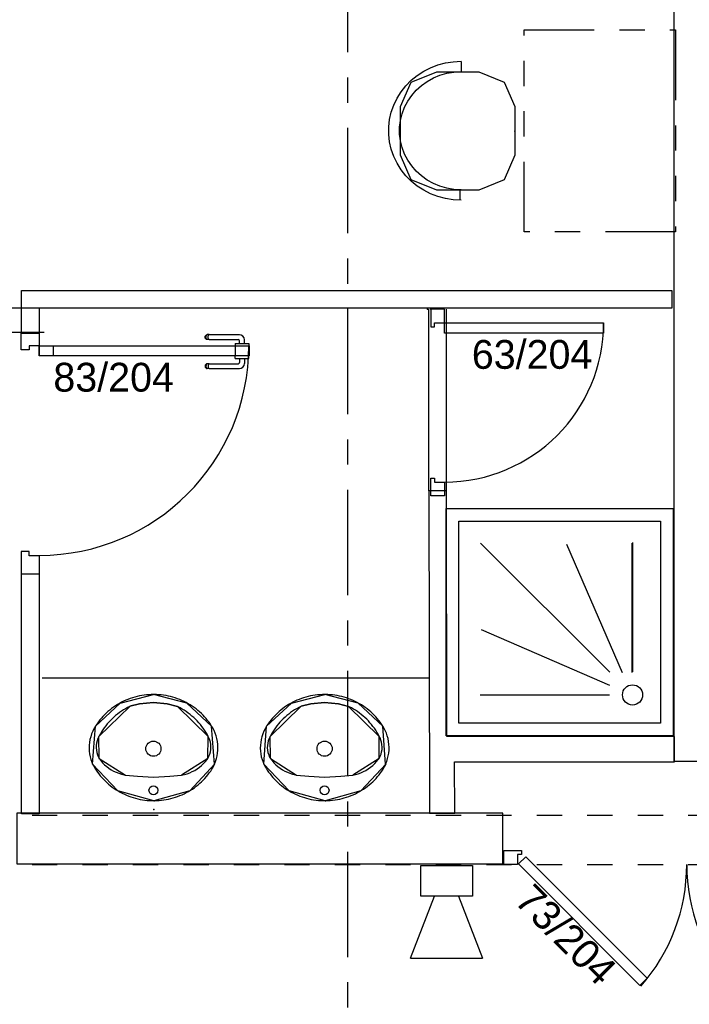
# Model space of a CAD drawing. Header units: millimetres. Extents: x -15 to 127, y -65 to 67.
# Tile 298 of 476: x 27.32 to 29.97, y 29.89 to 33.79. Entities that reach past the tile are written whole.
import ezdxf

# ---------------------------------------------------------------- set-up
doc = ezdxf.new("R2010")
doc.units = ezdxf.units.MM
doc.header["$MEASUREMENT"] = 0
for name, pattern in [('PC_DASH_1', [0.638889, 0.277778, -0.083333, 0.055556, -0.083333, 0.055556, -0.083333]), ('PC_DASH_2', [0.125, 0.055556, -0.069444]), ('PC_DASH_6', [0.638889, 0.416667, -0.083333, 0.055556, -0.083333])]:
    doc.linetypes.add(name, pattern=pattern)
doc.layers.add('Cfa', color=1, linetype='Continuous')
doc.layers.add('structure rdc', color=7, linetype='Continuous')
doc.styles.get("Standard").update_dxf_attribs({"font": 'BKANT.TTF'})

# ---------------------------------------------------------------- blocks, each defined once
blk = doc.blocks.new('SIP')
for p, q in [((0.0026, 0.0698), (0.3026, 0.1865)), ((0.3026, -0.1635), (0.3026, 0.1865)), ((-0.1474, 0.1365), (0.0026, 0.1365)), ((-0.1474, -0.1135), (-0.1474, 0.1365)), ((0.0026, 0.1365), (0.0026, -0.1135)), ((0.3026, -0.1635), (0.0026, -0.0469)), ((0.0026, -0.1135), (-0.1474, -0.1135))]:
    blk.add_line(p, q)
blk = doc.blocks.new('PD_8905')
at = {"layer": 'structure rdc', "color": 0}
for points in [[(29.2603, -15.8622), (29.2603, -15.8072), (29.3303, -15.8072), (29.3303, -15.8222), (29.3153, -15.8222), (29.3153, -15.8622), (29.2603, -15.8622)], [(29.7998, -16.3409), (29.828, -16.3126), (29.3472, -15.8318), (29.3189, -15.8601), (29.7998, -16.3409)]]:
    blk.add_lwpolyline(points, dxfattribs=at)
blk.add_arc((29.2553, -15.8622), 0.73, 318.6519, 0, dxfattribs=at)
blk = doc.blocks.new('PD_8906')
at = {"layer": 'structure rdc', "color": 0}
for points in [[(30.7103, -15.8622), (30.7103, -15.8072), (30.6403, -15.8072), (30.6403, -15.8222), (30.6553, -15.8222), (30.6553, -15.8622), (30.7103, -15.8622)], [(30.1708, -16.3409), (30.1425, -16.3126), (30.6234, -15.8318), (30.6516, -15.8601), (30.1708, -16.3409)]]:
    blk.add_lwpolyline(points, dxfattribs=at)
blk.add_arc((30.7153, -15.8622), 0.73, 180, 221.3481, dxfattribs=at)
blk = doc.blocks.new('PD_9099')
at = {"layer": 'structure rdc', "color": 0}
for points in [[(28.551, -15.1891), (28.5416, -15.1893), (28.5322, -15.1898), (28.5228, -15.1906), (28.5134, -15.1917), (28.5041, -15.1932), (28.4948, -15.1949), (28.4856, -15.197), (28.4765, -15.1994), (28.4675, -15.2021), (28.4586, -15.2051), (28.4498, -15.2083), (28.4411, -15.2119), (28.4326, -15.2158), (28.4242, -15.22), (28.416, -15.2244), (28.4079, -15.2291), (28.4, -15.2341), (28.3923, -15.2394), (28.3847, -15.2449), (28.3774, -15.2506), (28.3703, -15.2566), (28.3634, -15.2629), (28.3568, -15.2693), (28.3504, -15.276), (28.3442, -15.2829), (28.3383, -15.29), (28.3326, -15.2973), (28.3272, -15.3048), (28.3221, -15.3125), (28.3208, -15.3145), (28.315, -15.3245), (28.3099, -15.3348), (28.3056, -15.3455), (28.302, -15.3564), (28.2992, -15.3675), (28.2973, -15.3787), (28.2962, -15.3901), (28.2959, -15.4015), (28.2964, -15.413), (28.2977, -15.4243), (28.2999, -15.4356), (28.3028, -15.4466), (28.3066, -15.4575), (28.3096, -15.4648), (28.314, -15.4729), (28.3186, -15.4808), (28.3236, -15.4886), (28.3288, -15.4962), (28.3343, -15.5036), (28.34, -15.5109), (28.346, -15.5179), (28.3523, -15.5248), (28.3588, -15.5314), (28.3655, -15.5378), (28.3725, -15.5439), (28.3797, -15.5499), (28.3871, -15.5555), (28.3947, -15.561), (28.4025, -15.5661), (28.4104, -15.5711), (28.4186, -15.5757), (28.4269, -15.58), (28.4353, -15.5841), (28.4439, -15.5879), (28.4526, -15.5914), (28.4615, -15.5946), (28.4704, -15.5975), (28.4795, -15.6001), (28.4886, -15.6024), (28.4978, -15.6043), (28.5071, -15.606), (28.5165, -15.6073), (28.5259, -15.6084), (28.5353, -15.6091), (28.5447, -15.6095), (28.5542, -15.6096), (28.5636, -15.6093), (28.573, -15.6088), (28.5824, -15.6079), (28.5918, -15.6067), (28.6011, -15.6052), (28.6103, -15.6033), (28.6195, -15.6012), (28.6286, -15.5988), (28.6376, -15.596), (28.6465, -15.593), (28.6553, -15.5896), (28.664, -15.586), (28.6725, -15.582), (28.6809, -15.5778), (28.6891, -15.5733), (28.6971, -15.5686), (28.705, -15.5635), (28.7127, -15.5582), (28.7202, -15.5527), (28.7275, -15.5468), (28.7346, -15.5408), (28.7414, -15.5345), (28.748, -15.528), (28.7544, -15.5213), (28.7605, -15.5143), (28.7664, -15.5072), (28.772, -15.4998), (28.7774, -15.4923), (28.7824, -15.4846), (28.7872, -15.4767), (28.7917, -15.4687), (28.7943, -15.4639), (28.7924, -15.4648), (28.7967, -15.4541), (28.8002, -15.4432), (28.8029, -15.4321), (28.8048, -15.4208), (28.8059, -15.4094), (28.8062, -15.398), (28.8056, -15.3866), (28.8042, -15.3752), (28.802, -15.364), (28.799, -15.3529), (28.7952, -15.3421), (28.7906, -15.3316), (28.7853, -15.3214), (28.7813, -15.3145), (28.7762, -15.3068), (28.7709, -15.2993), (28.7653, -15.292), (28.7594, -15.2848), (28.7533, -15.2778), (28.747, -15.2711), (28.7404, -15.2646), (28.7336, -15.2583), (28.7265, -15.2522), (28.7193, -15.2464), (28.7118, -15.2408), (28.7041, -15.2355), (28.6963, -15.2304), (28.6882, -15.2256), (28.68, -15.2211), (28.6717, -15.2169), (28.6632, -15.2129), (28.6545, -15.2093), (28.6458, -15.2059), (28.6369, -15.2028), (28.6279, -15.2001), (28.6188, -15.1976), (28.6097, -15.1954), (28.6004, -15.1936), (28.5911, -15.1921), (28.5818, -15.1908), (28.5724, -15.1899), (28.563, -15.1894), (28.5535, -15.1891), (28.551, -15.1891)], [(28.3208, -15.3145), (28.419, -15.2228), (28.551, -15.1891)], [(28.7812, -15.3145), (28.6831, -15.2228), (28.551, -15.1891)], [(28.3096, -15.4648), (28.3208, -15.3145)], [(28.7924, -15.4648), (28.7813, -15.3145)], [(28.7943, -15.4639), (28.6947, -15.57), (28.5522, -15.6096), (28.4096, -15.5706), (28.3096, -15.4648)]]:
    blk.add_lwpolyline(points, dxfattribs=at)
blk = doc.blocks.new('PD_9100')
at = {"layer": 'structure rdc', "color": 0}
for points in [[(28.7673, -15.355), (28.7629, -15.3468), (28.7581, -15.3387), (28.7531, -15.3308), (28.7478, -15.323), (28.7422, -15.3154), (28.7364, -15.3081), (28.7303, -15.3009), (28.7239, -15.2939), (28.7173, -15.2872), (28.7104, -15.2807), (28.7033, -15.2744), (28.696, -15.2683), (28.6885, -15.2625), (28.6808, -15.257), (28.6729, -15.2517), (28.6648, -15.2467), (28.6565, -15.242), (28.648, -15.2376), (28.6454, -15.2363), (28.6053, -15.226), (28.5506, -15.221), (28.496, -15.2262), (28.4575, -15.2354), (28.4566, -15.2363), (28.4481, -15.2407), (28.4398, -15.2453), (28.4316, -15.2502), (28.4236, -15.2554), (28.4158, -15.2608), (28.4083, -15.2666), (28.4009, -15.2725), (28.3937, -15.2787), (28.3868, -15.2852), (28.3801, -15.2918), (28.3737, -15.2987), (28.3675, -15.3059), (28.3616, -15.3132), (28.3559, -15.3207), (28.3505, -15.3284), (28.3454, -15.3363), (28.3406, -15.3443), (28.3361, -15.3525), (28.3347, -15.355), (28.3306, -15.3635), (28.3273, -15.3724), (28.3251, -15.3816), (28.3238, -15.391), (28.3236, -15.4004), (28.3244, -15.4098), (28.3262, -15.419), (28.329, -15.4281), (28.3327, -15.4368), (28.3357, -15.4423), (28.3422, -15.451), (28.3494, -15.4592), (28.3571, -15.467), (28.3654, -15.4742), (28.3741, -15.4808), (28.3834, -15.4869), (28.393, -15.4922), (28.403, -15.497), (28.4134, -15.501), (28.4239, -15.5043), (28.4347, -15.507), (28.4399, -15.5079), (28.4875, -15.5131), (28.5506, -15.5169), (28.6154, -15.5128), (28.6622, -15.5079), (28.6731, -15.5057), (28.6838, -15.5027), (28.6942, -15.4989), (28.7044, -15.4945), (28.7142, -15.4895), (28.7236, -15.4837), (28.7326, -15.4774), (28.7411, -15.4704), (28.7491, -15.4629), (28.7566, -15.4549), (28.7634, -15.4464), (28.7664, -15.4423), (28.7707, -15.4338), (28.7742, -15.425), (28.7766, -15.4159), (28.7781, -15.4066), (28.7785, -15.3971), (28.7779, -15.3877), (28.7763, -15.3784), (28.7737, -15.3693), (28.7701, -15.3606), (28.7673, -15.355)], [(28.3347, -15.355), (28.4566, -15.2363)], [(28.4575, -15.2354), (28.496, -15.2262), (28.5506, -15.221), (28.6053, -15.226), (28.6454, -15.2363)], [(28.7673, -15.355), (28.6454, -15.2363)], [(28.3357, -15.4423), (28.3347, -15.355)], [(28.7664, -15.4423), (28.7673, -15.355)], [(28.3357, -15.4423), (28.4399, -15.5079)], [(28.7664, -15.4423), (28.6622, -15.5079)], [(28.4399, -15.5079), (28.4875, -15.5131), (28.5506, -15.5169), (28.6154, -15.5128), (28.6622, -15.5079)]]:
    blk.add_lwpolyline(points, dxfattribs=at)
blk = doc.blocks.new('PD_9098')
at = {"layer": 'structure rdc', "color": 0}
for points in [[(28.3347, -15.355), (28.4566, -15.2363)], [(28.4575, -15.2354), (28.496, -15.2262), (28.5506, -15.221), (28.6053, -15.226), (28.6454, -15.2363)], [(28.7673, -15.355), (28.6454, -15.2363)], [(28.3357, -15.4423), (28.3347, -15.355)], [(28.7664, -15.4423), (28.7673, -15.355)], [(28.3357, -15.4423), (28.4399, -15.5079)], [(28.7664, -15.4423), (28.6622, -15.5079)], [(28.4399, -15.5079), (28.4875, -15.5131), (28.5506, -15.5169), (28.6154, -15.5128), (28.6622, -15.5079)]]:
    blk.add_lwpolyline(points, dxfattribs=at)
for centre, radius in [((28.5505, -15.4037), 0.03), ((28.5505, -15.5685), 0.0175)]:
    blk.add_circle(centre, radius, dxfattribs=at)
at = {"layer": 'structure rdc'}
for name in ['PD_9099', 'PD_9100']:
    blk.add_blockref(name, (0, 0), dxfattribs=at)
blk = doc.blocks.new('PD_9102')
at = {"layer": 'structure rdc', "color": 0}
for points in [[(27.8729, -15.1891), (27.8635, -15.1893), (27.8541, -15.1898), (27.8447, -15.1906), (27.8353, -15.1917), (27.826, -15.1932), (27.8167, -15.1949), (27.8075, -15.197), (27.7984, -15.1994), (27.7894, -15.2021), (27.7805, -15.2051), (27.7717, -15.2083), (27.763, -15.2119), (27.7545, -15.2158), (27.7461, -15.22), (27.7379, -15.2244), (27.7298, -15.2291), (27.7219, -15.2341), (27.7142, -15.2394), (27.7066, -15.2449), (27.6993, -15.2506), (27.6922, -15.2566), (27.6853, -15.2629), (27.6787, -15.2693), (27.6723, -15.276), (27.6661, -15.2829), (27.6602, -15.29), (27.6545, -15.2973), (27.6491, -15.3048), (27.644, -15.3125), (27.6427, -15.3145), (27.6369, -15.3245), (27.6318, -15.3348), (27.6274, -15.3455), (27.6239, -15.3564), (27.6211, -15.3675), (27.6192, -15.3787), (27.6181, -15.3901), (27.6178, -15.4015), (27.6183, -15.413), (27.6196, -15.4243), (27.6218, -15.4356), (27.6247, -15.4466), (27.6285, -15.4575), (27.6315, -15.4648), (27.6359, -15.4729), (27.6405, -15.4808), (27.6455, -15.4886), (27.6507, -15.4962), (27.6562, -15.5036), (27.6619, -15.5109), (27.6679, -15.5179), (27.6742, -15.5248), (27.6807, -15.5314), (27.6874, -15.5378), (27.6944, -15.5439), (27.7016, -15.5499), (27.709, -15.5555), (27.7166, -15.561), (27.7243, -15.5661), (27.7323, -15.5711), (27.7404, -15.5757), (27.7487, -15.58), (27.7572, -15.5841), (27.7658, -15.5879), (27.7745, -15.5914), (27.7834, -15.5946), (27.7923, -15.5975), (27.8014, -15.6001), (27.8105, -15.6024), (27.8197, -15.6043), (27.829, -15.606), (27.8384, -15.6073), (27.8478, -15.6084), (27.8572, -15.6091), (27.8666, -15.6095), (27.876, -15.6096), (27.8855, -15.6093), (27.8949, -15.6088), (27.9043, -15.6079), (27.9137, -15.6067), (27.923, -15.6052), (27.9322, -15.6033), (27.9414, -15.6012), (27.9505, -15.5988), (27.9595, -15.596), (27.9684, -15.593), (27.9772, -15.5896), (27.9859, -15.586), (27.9944, -15.582), (28.0028, -15.5778), (28.011, -15.5733), (28.019, -15.5686), (28.0269, -15.5635), (28.0346, -15.5582), (28.0421, -15.5527), (28.0494, -15.5468), (28.0564, -15.5408), (28.0633, -15.5345), (28.0699, -15.528), (28.0763, -15.5213), (28.0824, -15.5143), (28.0883, -15.5072), (28.0939, -15.4998), (28.0993, -15.4923), (28.1043, -15.4846), (28.1091, -15.4767), (28.1136, -15.4687), (28.1162, -15.4639), (28.1143, -15.4648), (28.1186, -15.4541), (28.1221, -15.4432), (28.1248, -15.4321), (28.1267, -15.4208), (28.1278, -15.4094), (28.1281, -15.398), (28.1275, -15.3866), (28.1261, -15.3752), (28.1239, -15.364), (28.1209, -15.3529), (28.1171, -15.3421), (28.1125, -15.3316), (28.1072, -15.3214), (28.1031, -15.3145), (28.0981, -15.3068), (28.0928, -15.2993), (28.0872, -15.292), (28.0813, -15.2848), (28.0752, -15.2778), (28.0689, -15.2711), (28.0623, -15.2646), (28.0555, -15.2583), (28.0484, -15.2522), (28.0412, -15.2464), (28.0337, -15.2408), (28.026, -15.2355), (28.0182, -15.2304), (28.0101, -15.2256), (28.0019, -15.2211), (27.9936, -15.2169), (27.9851, -15.2129), (27.9764, -15.2093), (27.9677, -15.2059), (27.9588, -15.2028), (27.9498, -15.2001), (27.9407, -15.1976), (27.9316, -15.1954), (27.9223, -15.1936), (27.913, -15.1921), (27.9037, -15.1908), (27.8943, -15.1899), (27.8849, -15.1894), (27.8754, -15.1891), (27.8729, -15.1891)], [(27.6427, -15.3145), (27.7409, -15.2228), (27.8729, -15.1891)], [(28.1031, -15.3145), (28.005, -15.2228), (27.8729, -15.1891)], [(27.6315, -15.4648), (27.6427, -15.3145)], [(28.1143, -15.4648), (28.1031, -15.3145)], [(28.1162, -15.4639), (28.0166, -15.57), (27.8741, -15.6096), (27.7315, -15.5706), (27.6315, -15.4648)]]:
    blk.add_lwpolyline(points, dxfattribs=at)
blk = doc.blocks.new('PD_9103')
at = {"layer": 'structure rdc', "color": 0}
for points in [[(28.0892, -15.355), (28.0848, -15.3468), (28.08, -15.3387), (28.075, -15.3308), (28.0697, -15.323), (28.0641, -15.3154), (28.0583, -15.3081), (28.0522, -15.3009), (28.0458, -15.2939), (28.0392, -15.2872), (28.0323, -15.2807), (28.0252, -15.2744), (28.0179, -15.2683), (28.0104, -15.2625), (28.0027, -15.257), (27.9948, -15.2517), (27.9867, -15.2467), (27.9784, -15.242), (27.9699, -15.2376), (27.9673, -15.2363), (27.9272, -15.226), (27.8724, -15.221), (27.8179, -15.2262), (27.7794, -15.2354), (27.7785, -15.2363), (27.77, -15.2407), (27.7617, -15.2453), (27.7535, -15.2502), (27.7455, -15.2554), (27.7377, -15.2608), (27.7302, -15.2666), (27.7228, -15.2725), (27.7156, -15.2787), (27.7087, -15.2852), (27.702, -15.2918), (27.6956, -15.2987), (27.6894, -15.3059), (27.6835, -15.3132), (27.6778, -15.3207), (27.6724, -15.3284), (27.6673, -15.3363), (27.6625, -15.3443), (27.6579, -15.3525), (27.6566, -15.355), (27.6525, -15.3635), (27.6492, -15.3724), (27.647, -15.3816), (27.6457, -15.391), (27.6455, -15.4004), (27.6463, -15.4098), (27.6481, -15.419), (27.6509, -15.4281), (27.6546, -15.4368), (27.6576, -15.4423), (27.6641, -15.451), (27.6713, -15.4592), (27.679, -15.467), (27.6873, -15.4742), (27.696, -15.4808), (27.7053, -15.4869), (27.7149, -15.4922), (27.7249, -15.497), (27.7352, -15.501), (27.7458, -15.5043), (27.7566, -15.507), (27.7618, -15.5079), (27.8094, -15.5131), (27.8724, -15.5169), (27.9373, -15.5128), (27.9841, -15.5079), (27.995, -15.5057), (28.0057, -15.5027), (28.0161, -15.4989), (28.0263, -15.4945), (28.0361, -15.4895), (28.0455, -15.4837), (28.0545, -15.4774), (28.063, -15.4704), (28.071, -15.4629), (28.0785, -15.4549), (28.0853, -15.4464), (28.0883, -15.4423), (28.0926, -15.4338), (28.096, -15.425), (28.0985, -15.4159), (28.0999, -15.4066), (28.1004, -15.3971), (28.0998, -15.3877), (28.0982, -15.3784), (28.0956, -15.3693), (28.092, -15.3606), (28.0892, -15.355)], [(27.6566, -15.355), (27.7785, -15.2363)], [(27.7794, -15.2354), (27.8179, -15.2262), (27.8724, -15.221), (27.9272, -15.226), (27.9673, -15.2363)], [(28.0892, -15.355), (27.9673, -15.2363)], [(27.6576, -15.4423), (27.6566, -15.355)], [(28.0883, -15.4423), (28.0892, -15.355)], [(27.6576, -15.4423), (27.7618, -15.5079)], [(28.0883, -15.4423), (27.9841, -15.5079)], [(27.7618, -15.5079), (27.8094, -15.5131), (27.8724, -15.5169), (27.9373, -15.5128), (27.9841, -15.5079)]]:
    blk.add_lwpolyline(points, dxfattribs=at)
blk = doc.blocks.new('PD_9101')
at = {"layer": 'structure rdc', "color": 0}
for points in [[(27.6566, -15.355), (27.7785, -15.2363)], [(27.7794, -15.2354), (27.8179, -15.2262), (27.8724, -15.221), (27.9272, -15.226), (27.9673, -15.2363)], [(28.0892, -15.355), (27.9673, -15.2363)], [(27.6576, -15.4423), (27.6566, -15.355)], [(28.0883, -15.4423), (28.0892, -15.355)], [(27.6576, -15.4423), (27.7618, -15.5079)], [(28.0883, -15.4423), (27.9841, -15.5079)], [(27.7618, -15.5079), (27.8094, -15.5131), (27.8724, -15.5169), (27.9373, -15.5128), (27.9841, -15.5079)]]:
    blk.add_lwpolyline(points, dxfattribs=at)
for centre, radius in [((27.8724, -15.4037), 0.03), ((27.8724, -15.5685), 0.0175)]:
    blk.add_circle(centre, radius, dxfattribs=at)
at = {"layer": 'structure rdc'}
for name in ['PD_9102', 'PD_9103']:
    blk.add_blockref(name, (0, 0), dxfattribs=at)
blk = doc.blocks.new('PD_9108')
at = {"layer": 'structure rdc', "color": 0}
for points in [[(29.0261, -13.6627), (28.9711, -13.6627), (28.9711, -13.7327), (28.9861, -13.7327), (28.9861, -13.7177), (29.0261, -13.7177), (29.0261, -13.6627)], [(29.6561, -13.7177), (29.6561, -13.7577), (29.0261, -13.7577), (29.0261, -13.7177), (29.6561, -13.7177)], [(29.0261, -14.4027), (28.9711, -14.4027), (28.9711, -14.3327), (28.9861, -14.3327), (28.9861, -14.3477), (29.0261, -14.3477), (29.0261, -14.4027)]]:
    blk.add_lwpolyline(points, dxfattribs=at)
blk.add_arc((29.0261, -13.7177), 0.63, 270, 0, dxfattribs=at)
blk = doc.blocks.new('PD_12106')
at = {"layer": 'structure rdc', "color": 0}
for p, q in [((27.1232, -13.6527), (27.1352, -13.6647)), ((27.1292, -13.756), (27.1292, -13.6587)), ((27.1352, -13.762), (27.1232, -13.75))]:
    blk.add_line(p, q, dxfattribs=at)
at = {"layer": 'structure rdc', "color": 0, "insert": (27.0763, -13.7666), "char_height": 0.114102, "width": 0.176389, "attachment_point": 2, "rotation": 270}
blk.add_mtext('{\\fHelvetica|b0|i0|c0|p0;\\W0.92;10}', dxfattribs=at)
blk = doc.blocks.new('PD_12105')
at = {"layer": 'structure rdc', "color": 0}
for p, q in [((27.4369, -13.6587), (27.1242, -13.6587)), ((27.4396, -13.756), (27.1242, -13.756))]:
    blk.add_line(p, q, dxfattribs=at)
at = {"layer": 'structure rdc'}
blk.add_blockref('PD_12106', (0, 0), dxfattribs=at)
blk = doc.blocks.new('PD_12166')
at = {"layer": 'structure rdc', "color": 0}
for p, q in [((28.0773, -13.774), (28.0779, -13.7706)), ((28.0779, -13.7774), (28.0773, -13.774)), ((28.0779, -13.7706), (28.0796, -13.7676)), ((28.0796, -13.7804), (28.0779, -13.7774)), ((28.0796, -13.7676), (28.0823, -13.7653)), ((28.0823, -13.7827), (28.0796, -13.7804)), ((28.0803, -13.774), (28.0808, -13.7706)), ((28.0808, -13.7774), (28.0803, -13.774)), ((28.0808, -13.7706), (28.0824, -13.7676)), ((28.0824, -13.7804), (28.0808, -13.7774)), ((28.0823, -13.7653), (28.0855, -13.7641)), ((28.0855, -13.7839), (28.0823, -13.7827)), ((28.0824, -13.7676), (28.0848, -13.7653)), ((28.0848, -13.7827), (28.0824, -13.7804)), ((28.0877, -13.7641), (28.0855, -13.7641)), ((28.0877, -13.7839), (28.0855, -13.7839)), ((28.0939, -13.7641), (28.0877, -13.7641)), ((28.0939, -13.7839), (28.0877, -13.7839)), ((28.0896, -13.774), (28.0899, -13.7706)), ((28.0899, -13.7774), (28.0896, -13.774)), ((28.0899, -13.7706), (28.0908, -13.7676)), ((28.0908, -13.7804), (28.0899, -13.7774)), ((28.0908, -13.7676), (28.0922, -13.7653)), ((28.0922, -13.7827), (28.0908, -13.7804)), ((28.0939, -13.7641), (28.2129, -13.7641)), ((28.0939, -13.7839), (28.2082, -13.7839)), ((28.196, -13.7994), (28.1976, -13.7994)), ((28.196, -13.7994), (28.196, -13.7995)), ((28.196, -13.7995), (28.196, -13.8093)), ((28.1976, -13.7994), (28.2023, -13.7994)), ((28.2023, -13.7994), (28.2095, -13.7994)), ((28.2095, -13.7994), (28.2183, -13.7994)), ((28.2132, -13.7994), (28.2132, -13.7889)), ((28.2183, -13.7994), (28.2277, -13.7994)), ((28.2277, -13.7994), (28.2365, -13.7994)), ((28.2329, -13.7994), (28.2329, -13.7842)), ((28.2365, -13.7994), (28.2437, -13.7994)), ((28.2437, -13.7994), (28.2484, -13.7994)), ((28.2484, -13.7994), (28.2501, -13.7994)), ((28.2501, -13.7994), (28.2501, -13.7995)), ((28.2501, -13.7995), (28.2501, -13.8093)), ((28.196, -13.8093), (28.196, -13.8094)), ((28.2501, -13.8093), (28.2501, -13.8094))]:
    blk.add_line(p, q, dxfattribs=at)
for centre, radius in [((28.2082, -13.7889), 0.00501), ((28.2129, -13.7842), 0.02)]:
    blk.add_arc(centre, radius, 0, 90, dxfattribs=at)
blk = doc.blocks.new('PD_12167')
at = {"layer": 'structure rdc', "color": 0}
for p, q in [((28.0823, -13.8803), (28.0796, -13.8825)), ((28.0855, -13.8791), (28.0823, -13.8803)), ((28.0848, -13.8803), (28.0824, -13.8825)), ((28.0877, -13.8791), (28.0855, -13.8791)), ((28.0939, -13.8791), (28.0877, -13.8791)), ((28.0922, -13.8803), (28.0908, -13.8825)), ((28.0939, -13.8791), (28.2082, -13.8791)), ((28.196, -13.8485), (28.196, -13.8484)), ((28.196, -13.8583), (28.196, -13.8485)), ((28.196, -13.8584), (28.196, -13.8583)), ((28.196, -13.8584), (28.1976, -13.8584)), ((28.1976, -13.8584), (28.2023, -13.8584)), ((28.2023, -13.8584), (28.2095, -13.8584)), ((28.2095, -13.8584), (28.2183, -13.8584)), ((28.2132, -13.8584), (28.2132, -13.8741)), ((28.2183, -13.8584), (28.2277, -13.8584)), ((28.2277, -13.8584), (28.2365, -13.8584)), ((28.2329, -13.8584), (28.2329, -13.8788)), ((28.2365, -13.8584), (28.2437, -13.8584)), ((28.2437, -13.8584), (28.2484, -13.8584)), ((28.2484, -13.8584), (28.2501, -13.8584)), ((28.2501, -13.8485), (28.2501, -13.8484)), ((28.2501, -13.8583), (28.2501, -13.8485)), ((28.2501, -13.8584), (28.2501, -13.8583)), ((28.0779, -13.8855), (28.0773, -13.8889)), ((28.0773, -13.8889), (28.0779, -13.8923)), ((28.0796, -13.8825), (28.0779, -13.8855)), ((28.0779, -13.8923), (28.0796, -13.8954)), ((28.0796, -13.8954), (28.0823, -13.8976)), ((28.0808, -13.8855), (28.0803, -13.8889)), ((28.0803, -13.8889), (28.0808, -13.8923)), ((28.0824, -13.8825), (28.0808, -13.8855)), ((28.0808, -13.8923), (28.0824, -13.8954)), ((28.0823, -13.8976), (28.0855, -13.8988)), ((28.0824, -13.8954), (28.0848, -13.8976)), ((28.0877, -13.8988), (28.0855, -13.8988)), ((28.0939, -13.8988), (28.0877, -13.8988)), ((28.0899, -13.8855), (28.0896, -13.8889)), ((28.0896, -13.8889), (28.0899, -13.8923)), ((28.0908, -13.8825), (28.0899, -13.8855)), ((28.0899, -13.8923), (28.0908, -13.8954)), ((28.0908, -13.8954), (28.0922, -13.8976)), ((28.0939, -13.8988), (28.2129, -13.8988))]:
    blk.add_line(p, q, dxfattribs=at)
for centre, radius in [((28.2082, -13.8741), 0.00501), ((28.2129, -13.8788), 0.02)]:
    blk.add_arc(centre, radius, 270, 0, dxfattribs=at)
blk = doc.blocks.new('PD_12165')
at = {"layer": 'structure rdc'}
for name in ['PD_12166', 'PD_12167']:
    blk.add_blockref(name, (0, 0), dxfattribs=at)
blk = doc.blocks.new('PD_12170')
at = {"layer": 'structure rdc', "color": 0}
for p, q in [((27.3483, -14.6235), (27.3483, -14.7115)), ((27.4204, -14.6394), (27.4204, -14.7115)), ((27.3483, -14.7115), (27.4204, -14.7115))]:
    blk.add_line(p, q, dxfattribs=at)
blk.add_lwpolyline([(27.4204, -14.6394), (27.3803, -14.6394), (27.3803, -14.6235), (27.3483, -14.6235), (27.3483, -14.6394)], dxfattribs=at)
blk = doc.blocks.new('PD_12171')
at = {"layer": 'structure rdc', "color": 0}
for points in [[(27.421, -13.8482), (27.421, -13.8081), (27.4746, -13.8081), (27.4746, -13.8482), (27.421, -13.8482)], [(28.1975, -13.8482), (28.1975, -13.8081), (28.251, -13.8081), (28.251, -13.8482), (28.1975, -13.8482)]]:
    blk.add_lwpolyline(points, dxfattribs=at)
blk = doc.blocks.new('PD_12169')
at = {"layer": 'structure rdc', "color": 0}
blk.add_line((27.3483, -13.7581), (27.4204, -13.7581), dxfattribs=at)
for points in [[(27.3803, -13.8081), (27.3803, -13.824), (27.3483, -13.824), (27.3483, -13.7581), (27.4204, -13.7581), (27.4204, -13.8081), (27.3803, -13.8081)], [(28.2515, -13.8081), (28.2515, -13.8482), (27.4204, -13.8482), (27.4204, -13.8081), (28.2515, -13.8081)]]:
    blk.add_lwpolyline(points, dxfattribs=at)
blk.add_arc((27.4204, -13.8081), 0.83, 270, 0, dxfattribs=at)
at = {"layer": 'structure rdc'}
for name in ['PD_12171', 'PD_12170']:
    blk.add_blockref(name, (0, 0), dxfattribs=at)
blk = doc.blocks.new('PD_12168')
at = {"layer": 'structure rdc'}
blk.add_blockref('PD_12169', (0, 0), dxfattribs=at)
at = {"layer": 'structure rdc', "color": 0, "insert": (27.476, -13.8756), "char_height": 0.114102, "width": 0.493889, "attachment_point": 1}
blk.add_mtext('{\\fArial|b0|i0|c0|p34;\\W0.98;83/204}', dxfattribs=at)
blk = doc.blocks.new('PD_12164')
at = {"layer": 'structure rdc'}
for name in ['PD_12168', 'PD_12165']:
    blk.add_blockref(name, (0, 0), dxfattribs=at)
blk = doc.blocks.new('PD_12163')
at = {"layer": 'structure rdc', "color": 0}
for points in [[(27.4202, -13.6598), (27.4202, -13.7581), (27.3502, -13.7581), (27.3502, -13.5898), (29.9266, -13.5898), (29.9266, -13.6598), (27.4202, -13.6598)], [(27.4196, -15.6615), (27.3496, -15.6615), (27.3496, -14.7115), (27.4196, -14.7115), (27.4196, -15.6615)]]:
    blk.add_lwpolyline(points, dxfattribs=at)
blk.add_point((28.9588, -13.6627), dxfattribs=at)
at = {"layer": 'structure rdc'}
blk.add_blockref('PD_12164', (0, 0), dxfattribs=at)

msp = doc.modelspace()

# ---------------------------------------------------------------- linework, layer by layer
at = {"layer": 'structure rdc', "color": 0, "linetype": 'PC_DASH_6'}
msp.add_line((28.621, 34.0764), (28.621, 29.6473), dxfattribs=at)
at = {"layer": 'structure rdc', "color": 0, "linetype": 'PC_DASH_1'}
for p, q in [((29.071, 33.6235), (29.071, 33.5824)), ((29.0667, 33.0748), (29.0667, 33.1138))]:
    msp.add_line(p, q, dxfattribs=at)
at = {"layer": 'structure rdc', "color": 0}
for p, q in [((28.9426, 31.9226), (28.9426, 32.6426)), ((29.0126, 31.9226), (29.0126, 32.6426)), ((29.1478, 31.716), (29.6595, 31.2043)), ((29.7092, 31.2018), (29.4898, 31.7101)), ((29.7484, 31.2036), (29.7484, 31.7149)), ((29.7512, 31.2066), (29.7512, 31.7179)), ((29.6595, 31.1523), (29.1512, 31.3717)), ((27.4109, 31.1821), (28.9435, 31.1821)), ((29.6578, 31.1131), (29.1464, 31.1131))]:
    msp.add_line(p, q, dxfattribs=at)
at = {"layer": 'structure rdc', "color": 0, "linetype": 'PC_DASH_2'}
for p, q in [((12.5705, 30.6382), (40.1376, 30.6382)), ((12.5705, 30.4435), (40.1376, 30.4435))]:
    msp.add_line(p, q, dxfattribs=at)
at = {"layer": 'structure rdc', "color": 0}
for points in [[(29.9142, 36.8951), (30.0142, 36.8951), (30.0142, 30.8513), (29.9142, 30.8513), (29.9142, 36.8951)], [(28.9452, 30.6467), (29.0457, 30.6469), (29.044, 30.8502), (29.9157, 30.85), (29.9157, 30.9502), (29.0135, 30.9502), (29.0126, 31.9226), (28.9426, 31.9226), (28.9452, 30.6467)], [(29.9108, 30.9531), (29.0108, 30.9531), (29.0108, 31.8531), (29.9108, 31.8531), (29.9108, 30.9531)], [(29.8608, 31.0031), (29.0608, 31.0031), (29.0608, 31.8031), (29.8608, 31.8031), (29.8608, 31.0031)], [(27.3108, 30.4462), (29.2361, 30.4462), (29.2361, 30.6462), (27.3108, 30.6462), (27.3108, 30.4462)]]:
    msp.add_lwpolyline(points, dxfattribs=at)
at = {"layer": 'structure rdc', "color": 0, "linetype": 'PC_DASH_1'}
for points in [[(29.3199, 32.9478), (29.3199, 33.7478), (29.9199, 33.7478), (29.9199, 32.9478), (29.3199, 32.9478)], [(29.0703, 33.0738), (29.0392, 33.0754), (29.0086, 33.0802), (28.9787, 33.0882), (28.9498, 33.0992), (28.9224, 33.1131), (28.8967, 33.1298), (28.873, 33.1491), (28.8517, 33.1707), (28.8329, 33.1944), (28.8169, 33.2199), (28.8038, 33.247), (28.7939, 33.2752), (28.7873, 33.3043), (28.7839, 33.3339), (28.7839, 33.3636), (28.7873, 33.3932), (28.7939, 33.4223), (28.8038, 33.4505), (28.8169, 33.4776), (28.8329, 33.5031), (28.8517, 33.5268), (28.873, 33.5484), (28.8967, 33.5677), (28.9224, 33.5844), (28.9498, 33.5983), (28.9787, 33.6094), (29.0086, 33.6173), (29.0392, 33.6221), (29.0703, 33.6238)], [(29.0702, 33.1149), (29.0419, 33.1165), (29.014, 33.1212), (28.9868, 33.129), (28.9608, 33.1398), (28.9362, 33.1534), (28.9134, 33.1696), (28.8928, 33.1883), (28.8746, 33.2091), (28.859, 33.2318), (28.8463, 33.2561), (28.8366, 33.2817), (28.83, 33.3081), (28.8267, 33.3351), (28.8267, 33.3623), (28.83, 33.3894), (28.8366, 33.4158), (28.8463, 33.4414), (28.859, 33.4657), (28.8746, 33.4884), (28.8928, 33.5092), (28.9134, 33.5279), (28.9362, 33.5441), (28.9608, 33.5577), (28.9868, 33.5685), (29.014, 33.5763), (29.0419, 33.581), (29.0702, 33.5826)], [(28.8305, 33.2513), (28.8305, 33.444), (28.8725, 33.5412), (28.9739, 33.5815), (29.1401, 33.5815), (29.2415, 33.5412), (29.2835, 33.444), (29.2835, 33.2513), (29.2415, 33.1541), (29.1401, 33.1138), (28.9739, 33.1138), (28.8725, 33.1541), (28.8305, 33.2513)]]:
    msp.add_lwpolyline(points, dxfattribs=at)
at = {"layer": 'structure rdc', "color": 0}
msp.add_circle((29.7497, 31.1146), 0.04, dxfattribs=at)
for p in [(29.2835, 33.3476), (28.9501, 32.6426), (27.8551, 30.6957), (28.5332, 30.6957), (27.8528, 30.6608)]:
    msp.add_point(p, dxfattribs=at)

# ---------------------------------------------------------------- block references
at = {"layer": 'Cfa', "xscale": 0.816485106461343, "yscale": 0.8164851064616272, "zscale": 0.8164851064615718, "rotation": 270}
msp.add_blockref('SIP', (29.0035, 30.3191), dxfattribs=at)
at = {"layer": 'structure rdc'}
for name in ['PD_12163', 'PD_12105', 'PD_9108', 'PD_9101', 'PD_9098', 'PD_8905', 'PD_8906']:
    msp.add_blockref(name, (-0.0209, 46.3053), dxfattribs=at)

# ---------------------------------------------------------------- texts
at = {"layer": 'structure rdc', "color": 0, "insert": (29.1128, 32.52), "char_height": 0.114102, "width": 0.493889, "attachment_point": 1}
msp.add_mtext('{\\fArial|b0|i0|c0|p34;\\W0.98;63/204}', dxfattribs=at)
at = {"layer": 'structure rdc', "color": 0, "insert": (29.3573, 30.3749), "char_height": 0.114102, "width": 0.493889, "attachment_point": 1, "rotation": 315}
msp.add_mtext('{\\fArial|b0|i0|c0|p34;\\W0.98;73/204}', dxfattribs=at)

doc.saveas('drawing.dxf')
